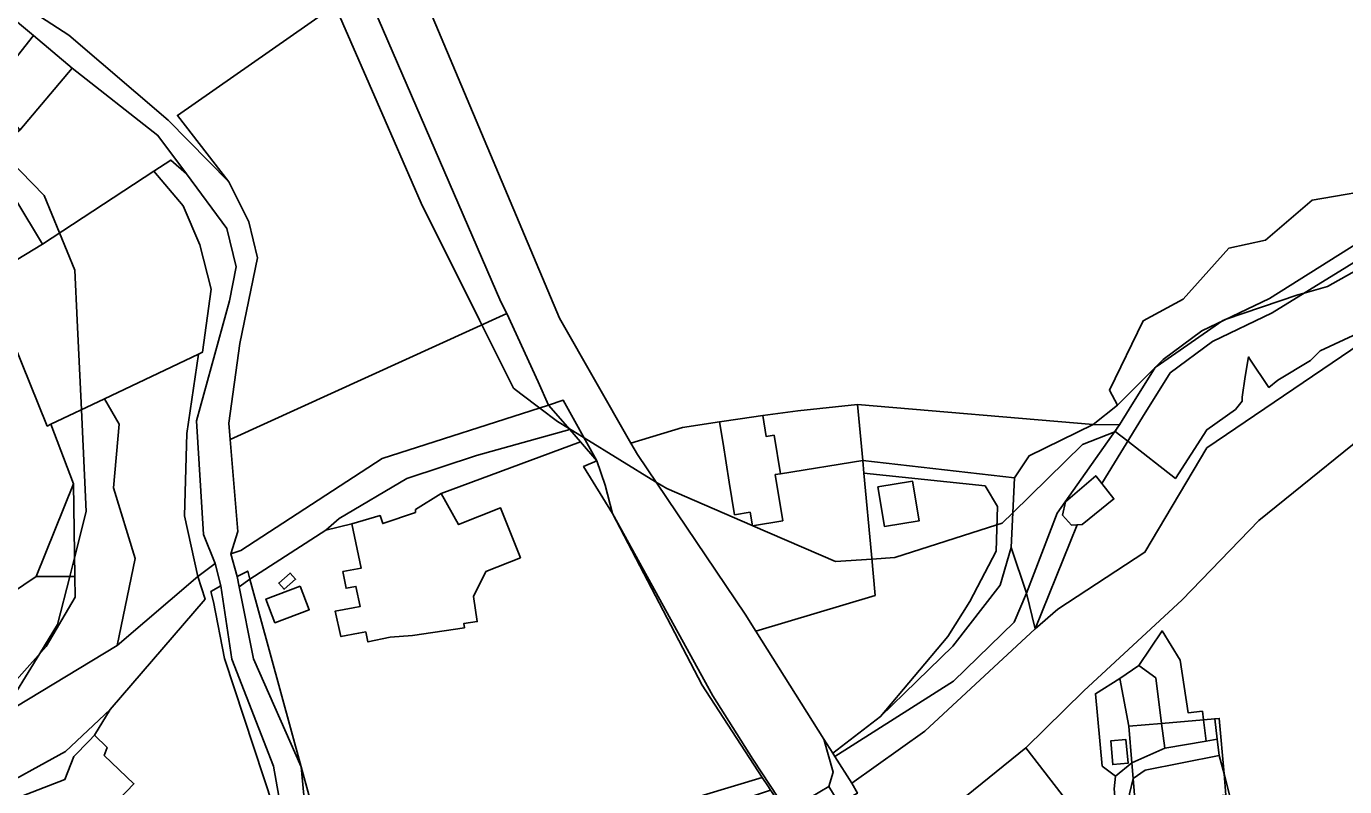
# Model space of a CAD drawing. Extents: x -477304 to -465429, y -1159113 to -1149210.
# Drawn here: x -475284.1 to -474940.1, y -1154121.8 to -1153923.4 of the extents above; entities that cross this region are included whole.
import ezdxf

# ---------------------------------------------------------------- set-up
doc = ezdxf.new("R2010")
doc.units = 0
for name, color, linetype in [('BPEJ_s', 7, 'Continuous'), ('ostatni_s', 7, 'Continuous'), ('PUPFL_s', 7, 'Continuous'), ('trav_porost_s', 7, 'Continuous'), ('voda_s', 7, 'Continuous'), ('zahrada_s', 7, 'Continuous')]:
    doc.layers.add(name, color=color, linetype=linetype)

msp = doc.modelspace()

# ---------------------------------------------------------------- linework, layer by layer
at = {"layer": 'BPEJ_s'}
for points in [[(-475000, -1154029.1), (-475000.12, -1154029.15), (-475008.5, -1154032.5), (-475026.73, -1154050.29), (-475029.5, -1154053), (-475030.84, -1154053.43), (-475057.5, -1154062), (-475063.51, -1154062.39), (-475073, -1154063), (-475094.58, -1154053.68), (-475094.69, -1154053.63), (-475117, -1154044), (-475119.91, -1154042.21), (-475138.59, -1154030.74), (-475142.66, -1154028.24), (-475145.5, -1154026.5), (-475150.16, -1154022.97), (-475155.11, -1154019.23), (-475157.05, -1154017.76), (-475165.27, -1154001.25), (-475165.9, -1154000), (-475181.08, -1153969.54), (-475190.52, -1153947.91), (-475203.65, -1153917.85)], [(-475203.65, -1153917.85), (-475190.52, -1153947.91), (-475181.08, -1153969.54), (-475165.9, -1154000), (-475165.27, -1154001.25), (-475157.05, -1154017.76), (-475155.11, -1154019.23), (-475150.16, -1154022.97), (-475145.5, -1154026.5), (-475142.66, -1154028.24), (-475138.59, -1154030.74), (-475119.91, -1154042.21), (-475117, -1154044), (-475094.69, -1154053.63), (-475094.58, -1154053.68), (-475073, -1154063), (-475063.51, -1154062.39), (-475057.5, -1154062), (-475030.84, -1154053.43), (-475029.5, -1154053), (-475026.73, -1154050.29), (-475008.5, -1154032.5), (-475000.12, -1154029.15), (-475000, -1154029.1), (-474996.71, -1154031.66), (-474984.26, -1154041.32), (-474976.03, -1154028.63), (-474968.59, -1154023.32), (-474966.89, -1154021.19), (-474966.89, -1154020.13), (-474966.03, -1154014.74), (-474965.21, -1154009.64), (-474964.83, -1154010.2), (-474959.87, -1154017.58), (-474957.53, -1154015.66), (-474949.02, -1154010.56), (-474946.47, -1154008.01), (-474931.73, -1154001.18)], [(-474866.75, -1153919.79), (-474868.45, -1153931.71), (-474868.24, -1153935.96), (-474868.51, -1153937.23), (-474869.3, -1153940.85), (-474877.39, -1153944.69), (-474897.81, -1153962.77), (-474905.47, -1153967.88), (-474913.98, -1153972.35), (-474923.35, -1153979.37), (-474944.62, -1153991.28), (-474950.64, -1153992.96), (-474952.28, -1153993.41), (-474971.28, -1153999.88), (-474971.62, -1154000), (-474971.85, -1154000.16), (-474989.33, -1154012.19), (-474989.46, -1154012.27), (-474989.49, -1154012.33), (-474989.52, -1154012.38), (-474996.34, -1154023.27), (-474998.89, -1154027.33), (-474999.35, -1154028.07), (-475000, -1154029.1)], [(-475291.85, -1153954.87), (-475279.5, -1153967.5), (-475275.49, -1153977.26), (-475271.5, -1153987), (-475270.88, -1154000), (-475269.77, -1154023.41), (-475268.5, -1154050), (-475271.56, -1154062.03), (-475272.8, -1154066.92), (-475276, -1154079.5), (-475280.64, -1154087.06), (-475290.48, -1154103.08)], [(-475290.48, -1154103.08), (-475280.64, -1154087.06), (-475276, -1154079.5), (-475272.8, -1154066.92), (-475271.56, -1154062.03), (-475268.5, -1154050), (-475269.77, -1154023.41), (-475270.88, -1154000), (-475271.5, -1153987), (-475275.49, -1153977.26), (-475279.5, -1153967.5), (-475291.85, -1153954.87)], [(-474923.35, -1153979.37), (-474944.62, -1153991.28), (-474950.64, -1153992.96), (-474952.28, -1153993.41), (-474971.28, -1153999.88), (-474971.62, -1154000), (-474971.85, -1154000.16), (-474989.33, -1154012.19), (-474989.46, -1154012.27), (-474989.49, -1154012.33), (-474989.52, -1154012.38), (-474996.34, -1154023.27), (-474998.89, -1154027.33), (-474999.35, -1154028.07), (-475000, -1154029.1), (-474996.71, -1154031.66), (-474984.26, -1154041.32), (-474976.03, -1154028.63), (-474968.59, -1154023.32), (-474966.89, -1154021.19), (-474966.89, -1154020.13), (-474966.03, -1154014.74), (-474965.21, -1154009.64), (-474964.83, -1154010.2), (-474959.87, -1154017.58), (-474957.53, -1154015.66), (-474949.02, -1154010.56), (-474946.47, -1154008.01), (-474931.73, -1154001.18)]]:
    msp.add_lwpolyline(points, dxfattribs=at)
at = {"layer": 'ostatni_s'}
for points in [[(-474871.09, -1153889.86), (-474878, -1153939.78), (-474883.17, -1153941.8), (-474905.25, -1153956.69), (-474923.36, -1153971.5), (-474959.69, -1153994.34), (-474977.4, -1154002.81), (-474987.43, -1154010.29), (-474999.38, -1154022.22), (-475001.48, -1154018.27), (-474992.72, -1154000.17), (-474982.28, -1153994.59), (-474970.34, -1153981.25), (-474960.73, -1153979.18), (-474948.54, -1153968.73), (-474928.27, -1153965.28), (-474883.06, -1153939.01), (-474880.06, -1153920.54)], [(-475182.65, -1153910.04), (-475144.98, -1153999.55), (-475126.39, -1154032.16), (-475124.69, -1154035.14), (-475096.56, -1154076.78), (-475093.8, -1154081.17), (-475076.06, -1154109.37), (-475073.55, -1154118.01), (-475074.73, -1154121.73), (-475081.75, -1154125.91), (-475085.72, -1154128.13), (-475094.56, -1154114.63), (-475104.96, -1154098.09), (-475131.15, -1154050.49), (-475133.05, -1154043.06), (-475135.24, -1154036.76), (-475144.08, -1154020.88), (-475147.88, -1154022.24), (-475150.6, -1154016.17), (-475158.76, -1153998.29), (-475160.33, -1153995.29), (-475193.42, -1153918.67)], [(-474900.55, -1153962.14), (-474958.99, -1153998.09), (-474974.56, -1154005.63), (-474985.6, -1154013.82), (-474992.83, -1154025.38), (-475003.5, -1154042.64), (-475005.07, -1154040.65), (-475012.91, -1154047.47), (-475013.74, -1154050.9), (-475011.38, -1154053.55), (-475009.93, -1154053.44), (-475020.85, -1154080.64), (-475023.1, -1154071.3), (-475015.12, -1154050.38), (-474998.83, -1154027.33), (-475005.7, -1154027.24), (-474999.38, -1154022.22), (-474987.43, -1154010.29), (-474977.4, -1154002.81), (-474959.69, -1153994.34), (-474923.36, -1153971.5)], [(-474998.43, -1154143.87), (-475023.31, -1154111.7), (-475008.19, -1154096.78), (-474982.47, -1154073.04), (-474962.52, -1154052.34), (-474926.71, -1154023.45)], [(-474970.12, -1154123.93), (-474971.58, -1154118.43), (-474972.82, -1154103.96), (-474973.98, -1154104.08), (-474976.93, -1154104.39), (-474977.2, -1154102.11), (-474980.92, -1154102.54), (-474983, -1154088.81), (-474987.76, -1154081.13), (-474993.81, -1154090.2), (-474998.75, -1154093.59), (-475005.13, -1154097.55), (-475003.4, -1154116.42), (-474999.93, -1154119.03), (-475000.22, -1154122.32)]]:
    msp.add_lwpolyline(points, dxfattribs=at)
for points in [[(-475272.16, -1153934.24), (-475285.86, -1153950.47), (-475288.77, -1153946.53), (-475296.84, -1153952.48), (-475297.72, -1153945.34), (-475282.31, -1153925.77)], [(-475293.29, -1153988.27), (-475295.61, -1153976.48), (-475296.72, -1153971.06), (-475300.88, -1153965.61), (-475306.7, -1153962.3), (-475311.89, -1153960.94), (-475318.22, -1153960.33), (-475311.87, -1153956.99), (-475323.12, -1153932.85), (-475300.11, -1153930.29), (-475297.72, -1153945.34), (-475296.84, -1153952.48), (-475298.03, -1153953.35), (-475295.12, -1153957.3), (-475294.23, -1153956.61), (-475279.95, -1153980.18)], [(-475277.72, -1154027.2), (-475271.83, -1154042.77), (-475281.56, -1154066.98), (-475291.57, -1154073.68), (-475295.52, -1154075.22), (-475305.75, -1153998.67), (-475291.99, -1153994.88), (-475278.7, -1154027.66)], [(-475311.14, -1154012.48), (-475312.66, -1154007.91), (-475314.88, -1154001.19), (-475305.75, -1153998.67), (-475295.52, -1154075.22), (-475291.57, -1154073.68), (-475281.56, -1154066.98), (-475271.49, -1154066.91), (-475271.41, -1154072.31), (-475278.98, -1154085.2), (-475300.17, -1154108.93), (-475319.6, -1154119.7), (-475322.19, -1154118.77), (-475326.98, -1154101.79), (-475323.63, -1154096.48), (-475318.62, -1154084.07), (-475323.67, -1154039.05), (-475327.77, -1154025.17), (-475307.73, -1154022.79)], [(-475242.83, -1154051.07), (-475239.39, -1154066.92), (-475260.41, -1154084.94), (-475255.76, -1154062.26), (-475261.41, -1154043.8), (-475259.89, -1154027.21), (-475263.79, -1154020.57), (-475239.18, -1154008.87), (-475242.25, -1154029.66)], [(-475271.83, -1154042.77), (-475277.72, -1154027.2), (-475263.79, -1154020.57), (-475259.89, -1154027.21), (-475261.41, -1154043.8), (-475255.76, -1154062.26), (-475260.41, -1154084.94), (-475300.17, -1154108.93), (-475278.98, -1154085.2), (-475271.41, -1154072.31), (-475271.49, -1154066.91)], [(-475166.66, -1154035.38), (-475184.87, -1154041.38), (-475202.54, -1154051.8), (-475206.02, -1154054.87), (-475225.81, -1154067.63), (-475226.38, -1154065.54), (-475229.12, -1154066.97), (-475230.76, -1154061.05), (-475228.21, -1154060.16), (-475191.27, -1154036.13), (-475147.88, -1154022.24), (-475142.35, -1154028.6)], [(-475147.88, -1154022.24), (-475144.08, -1154020.88), (-475135.24, -1154036.76), (-475139.56, -1154031.8), (-475142.35, -1154028.6)], [(-475065.86, -1154036.66), (-475087.35, -1154040.15), (-475088.99, -1154030.08), (-475091.07, -1154030.42), (-475091.96, -1154024.94), (-475082.8, -1154023.67), (-475067.2, -1154022.08)], [(-475103.24, -1154026.57), (-475097.86, -1154025.76), (-475091.96, -1154024.94), (-475091.07, -1154030.42), (-475088.99, -1154030.08), (-475087.35, -1154040.15), (-475088.68, -1154040.36), (-475086.73, -1154052.41), (-475094.68, -1154053.7), (-475095.25, -1154050.17), (-475099.31, -1154050.83), (-475100.69, -1154042.31), (-475102.32, -1154032.24)], [(-475005.7, -1154027.24), (-474998.83, -1154027.33), (-475015.12, -1154050.38), (-475023.1, -1154071.3), (-475027.17, -1154059.39), (-475026.28, -1154041.17), (-475022.44, -1154035.46)], [(-475175.9, -1154045.24), (-475182.62, -1154049.46), (-475182.59, -1154050.21), (-475191.13, -1154053.11), (-475191.83, -1154051.03), (-475199.18, -1154053.17), (-475206.02, -1154054.87), (-475202.54, -1154051.8), (-475184.87, -1154041.38), (-475166.66, -1154035.38), (-475142.35, -1154028.6), (-475139.56, -1154031.8)], [(-475133.05, -1154043.06), (-475131.15, -1154050.49), (-475138.71, -1154038.27), (-475135.24, -1154036.76)], [(-475008.62, -1154053.35), (-475009.93, -1154053.44), (-475011.38, -1154053.55), (-475013.74, -1154050.9), (-475012.91, -1154047.47), (-475005.07, -1154040.65), (-475003.5, -1154042.64), (-475000.3, -1154046.69)], [(-475061.91, -1154043.54), (-475052.84, -1154042.09), (-475051.12, -1154052.4), (-475060.19, -1154053.85)], [(-475182.59, -1154050.21), (-475182.62, -1154049.46), (-475175.9, -1154045.24), (-475171.35, -1154053.41), (-475160.38, -1154049.04), (-475155.2, -1154062.05), (-475164.21, -1154065.64), (-475167.45, -1154072.12), (-475166.47, -1154078.69), (-475169.98, -1154079.21), (-475169.81, -1154080.33), (-475183.38, -1154082.35), (-475189.19, -1154082.76), (-475194.99, -1154084.03), (-475195.56, -1154081.42), (-475197.42, -1154081.77), (-475202.07, -1154082.63), (-475203.52, -1154075.95), (-475198.87, -1154075.09), (-475197.01, -1154074.74), (-475198.15, -1154069.52), (-475200.71, -1154070), (-475201.52, -1154065.65), (-475196.73, -1154064.76), (-475199.18, -1154053.17), (-475191.83, -1154051.03), (-475191.13, -1154053.11)], [(-475131.15, -1154050.49), (-475104.96, -1154098.09), (-475094.56, -1154114.63), (-475085.72, -1154128.13), (-475086.2, -1154128.4), (-475089.67, -1154123.08), (-475089.91, -1154122.72), (-475090.47, -1154121.87), (-475092.09, -1154119.38), (-475107.74, -1154095.33)], [(-475262.28, -1154101.62), (-475273.91, -1154112.63), (-475293.92, -1154123.61), (-475323.15, -1154136.62), (-475328.53, -1154133.94), (-475330.19, -1154130.33), (-475337.08, -1154117.98), (-475325.76, -1154123.12), (-475319.6, -1154119.7), (-475300.17, -1154108.93), (-475260.41, -1154084.94), (-475239.39, -1154066.92), (-475237.48, -1154072.85)], [(-475216.87, -1154070.25), (-475218.28, -1154068.64), (-475215.31, -1154066.03), (-475213.9, -1154067.64)], [(-475212.66, -1154069.46), (-475210.33, -1154075.61), (-475219.28, -1154078.99), (-475221.61, -1154072.84)], [(-475068.69, -1154120.85), (-475073.17, -1154113.88), (-475042.2, -1154094.29), (-475026.36, -1154078.87), (-475023.1, -1154071.3), (-475020.85, -1154080.64), (-475049.67, -1154107.29)], [(-474980.92, -1154102.54), (-474977.2, -1154102.11), (-474976.93, -1154104.39), (-474987.87, -1154105.29), (-474989.37, -1154093.42), (-474993.81, -1154090.2), (-474987.76, -1154081.13), (-474983, -1154088.81)], [(-474998.75, -1154093.59), (-474993.81, -1154090.2), (-474989.37, -1154093.42), (-474987.87, -1154105.29), (-474996.46, -1154105.99)], [(-474998.75, -1154093.59), (-474996.46, -1154105.99), (-474995.65, -1154115.54), (-474999.93, -1154119.03), (-475003.4, -1154116.42), (-475005.13, -1154097.55)], [(-475292.33, -1154126.96), (-475294.93, -1154128.89), (-475291.49, -1154133.53), (-475288.93, -1154131.54), (-475280.6, -1154133.78), (-475277.07, -1154142.19), (-475275.1, -1154146.89), (-475282.46, -1154148.53), (-475314.23, -1154155.76), (-475323.15, -1154136.62), (-475293.92, -1154123.61), (-475273.91, -1154112.63), (-475262.28, -1154101.62), (-475266.39, -1154108.37), (-475267.78, -1154109.82), (-475271.73, -1154113.93), (-475274.08, -1154119.9)], [(-474987.06, -1154111.73), (-474995.65, -1154115.54), (-474996.46, -1154105.99), (-474987.87, -1154105.29)], [(-474987.06, -1154111.73), (-474987.87, -1154105.29), (-474976.93, -1154104.39), (-474976.27, -1154109.91)], [(-474976.93, -1154104.39), (-474973.98, -1154104.08), (-474973.35, -1154109.41), (-474976.27, -1154109.91)], [(-474972.84, -1154113.68), (-474973.35, -1154109.41), (-474973.98, -1154104.08), (-474972.82, -1154103.96), (-474971.58, -1154118.43)], [(-475263.81, -1154113.62), (-475256.09, -1154121.04), (-475260.04, -1154125.15), (-475268.34, -1154128.63), (-475264.81, -1154137.04), (-475268.58, -1154138.62), (-475268.46, -1154138.9), (-475273.03, -1154140.82), (-475273.15, -1154140.54), (-475277.07, -1154142.19), (-475280.6, -1154133.78), (-475288.93, -1154131.54), (-475292.33, -1154126.96), (-475274.08, -1154119.9), (-475271.73, -1154113.93), (-475267.78, -1154109.82), (-475266.39, -1154108.37), (-475263.08, -1154111.56)], [(-475072.05, -1154126.17), (-475074.73, -1154121.73), (-475073.55, -1154118.01), (-475076.06, -1154109.37), (-475073.69, -1154113.07), (-475073.17, -1154113.88), (-475068.69, -1154120.85), (-475067.27, -1154123.52)], [(-475000.61, -1154116.01), (-474996.64, -1154115.69), (-474997.19, -1154109.5), (-475001.13, -1154109.85)], [(-474996.64, -1154115.69), (-475000.61, -1154116.01), (-475001.13, -1154109.85), (-474997.19, -1154109.5)], [(-474972.84, -1154113.68), (-474992.17, -1154117.52), (-474995.29, -1154119.69), (-474995.65, -1154115.54), (-474987.06, -1154111.73), (-474976.27, -1154109.91), (-474973.35, -1154109.41)], [(-474995.65, -1154115.54), (-474995.29, -1154119.69), (-474996.26, -1154123.63), (-474994.56, -1154142.32), (-474993.25, -1154155.18), (-474997.45, -1154155.62), (-474998.43, -1154143.87), (-475000.22, -1154122.32), (-474999.93, -1154119.03)], [(-474971.58, -1154118.43), (-474971.1, -1154124.03), (-474994.74, -1154126.06), (-474995.29, -1154119.69), (-474992.17, -1154117.52), (-474972.84, -1154113.68)], [(-475089.91, -1154122.72), (-475126.25, -1154134.78), (-475128.05, -1154135.45), (-475129.96, -1154130.82), (-475092.09, -1154119.38), (-475090.47, -1154121.87)], [(-474994.74, -1154126.06), (-474993.77, -1154137.42), (-474993.37, -1154142.2), (-474994.56, -1154142.32), (-474996.26, -1154123.63), (-474995.29, -1154119.69)], [(-474970.12, -1154135.38), (-474971.1, -1154124.03), (-474971.58, -1154118.43), (-474970.12, -1154123.93), (-474968.75, -1154140.05), (-474969.71, -1154140.17)]]:
    msp.add_lwpolyline(points, close=True, dxfattribs=at)
at = {"layer": 'PUPFL_s'}
for points in [[(-475327.62, -1153908.39), (-475308.76, -1153903.68), (-475282.31, -1153925.77), (-475297.72, -1153945.34), (-475300.11, -1153930.29), (-475305.71, -1153923.53)], [(-475246.42, -1153958.26), (-475242.39, -1153961.82), (-475231.78, -1153976.13), (-475229.38, -1153986.12), (-475231.15, -1153995), (-475239.7, -1154026.31), (-475237.87, -1154056), (-475234.9, -1154063.53), (-475239.39, -1154066.92), (-475242.83, -1154051.07), (-475242.25, -1154029.66), (-475239.18, -1154008.87), (-475238.13, -1154008.37), (-475235.95, -1153991.93), (-475238.88, -1153980.35), (-475243.2, -1153970.22), (-475250.88, -1153961.16)], [(-475271.49, -1154066.91), (-475281.56, -1154066.98), (-475271.83, -1154042.77)]]:
    msp.add_lwpolyline(points, close=True, dxfattribs=at)
msp.add_lwpolyline([(-474933.35, -1154004.37), (-474976.08, -1154033.36), (-474992.22, -1154060.62), (-475014.96, -1154075.44), (-475020.85, -1154080.64), (-475009.93, -1154053.44), (-475008.62, -1154053.35), (-475000.3, -1154046.69), (-475003.5, -1154042.64), (-474992.83, -1154025.38), (-474985.6, -1154013.82), (-474974.56, -1154005.63), (-474958.99, -1153998.09), (-474900.55, -1153962.14)], dxfattribs=at)
at = {"layer": 'trav_porost_s'}
for points in [[(-475306.6, -1153889.58), (-475311.76, -1153879.17), (-475304.66, -1153857.55), (-475283.88, -1153847.76), (-475254.64, -1153836.55), (-475242.32, -1153827.75), (-475236.4, -1153825.75), (-475215.58, -1153866.95), (-475198.64, -1153906.05), (-475195.98, -1153912.48), (-475244.74, -1153946.61), (-475231.26, -1153963.94), (-475247.12, -1153947.87), (-475273.09, -1153925.68), (-475286.07, -1153917.2), (-475281.86, -1153913.47)], [(-475158.76, -1153998.29), (-475230.99, -1154031.16), (-475231.34, -1154026.92), (-475228.47, -1154006.11), (-475223.86, -1153983.73), (-475226.12, -1153974.33), (-475231.26, -1153963.94), (-475244.74, -1153946.61), (-475195.98, -1153912.48), (-475193.42, -1153918.67), (-475160.33, -1153995.29)], [(-475242.39, -1153961.82), (-475246.42, -1153958.26), (-475250.88, -1153961.16), (-475279.95, -1153980.18), (-475294.23, -1153956.61), (-475285.86, -1153950.47), (-475272.16, -1153934.24), (-475249.83, -1153951.83)], [(-475230.99, -1154031.16), (-475158.76, -1153998.29), (-475150.6, -1154016.17), (-475147.88, -1154022.24), (-475191.27, -1154036.13), (-475228.21, -1154060.16), (-475230.76, -1154061.05), (-475228.99, -1154055.22)], [(-475030.72, -1154048.64), (-475031.02, -1154060.35), (-475037.92, -1154073.49), (-475043.68, -1154082.56), (-475061.26, -1154103.51), (-475073.69, -1154113.07), (-475076.06, -1154109.37), (-475093.8, -1154081.17), (-475062.64, -1154071.86), (-475063.62, -1154061.24), (-475065.56, -1154039.94), (-475033.96, -1154043.24)], [(-475061.91, -1154043.54), (-475060.19, -1154053.85), (-475051.12, -1154052.4), (-475052.84, -1154042.09)], [(-475042.32, -1154085.14), (-475029.99, -1154069.2), (-475027.17, -1154059.39), (-475023.1, -1154071.3), (-475026.36, -1154078.87), (-475042.2, -1154094.29), (-475073.17, -1154113.88), (-475073.69, -1154113.07), (-475061.26, -1154103.51)], [(-475215.31, -1154066.03), (-475218.28, -1154068.64), (-475216.87, -1154070.25), (-475213.9, -1154067.64)], [(-475212.66, -1154069.46), (-475221.61, -1154072.84), (-475219.28, -1154078.99), (-475210.33, -1154075.61)], [(-475023.31, -1154111.7), (-474998.43, -1154143.87), (-474997.45, -1154155.62), (-475020.2, -1154157.95), (-475028.48, -1154158.89), (-475034.49, -1154159.46), (-475036.25, -1154159.26), (-475037.92, -1154158.68), (-475051.76, -1154151.73), (-475055.97, -1154143.79), (-475056.07, -1154138.22)]]:
    msp.add_lwpolyline(points, close=True, dxfattribs=at)
for points in [[(-474880.06, -1153920.54), (-474883.06, -1153939.01), (-474928.27, -1153965.28), (-474948.54, -1153968.73), (-474960.73, -1153979.18), (-474970.34, -1153981.25), (-474982.28, -1153994.59), (-474992.72, -1154000.17), (-475001.48, -1154018.27), (-474999.38, -1154022.22), (-475005.7, -1154027.24), (-475067.2, -1154022.08), (-475082.8, -1154023.67), (-475091.96, -1154024.94), (-475097.86, -1154025.76), (-475103.24, -1154026.57), (-475112.89, -1154028.02), (-475126.39, -1154032.16), (-475144.98, -1153999.55), (-475182.65, -1153910.04)], [(-475206.39, -1154138.55), (-475212.39, -1154116.62), (-475225.81, -1154067.63), (-475206.02, -1154054.87), (-475199.18, -1154053.17), (-475196.73, -1154064.76), (-475201.52, -1154065.65), (-475200.71, -1154070), (-475198.15, -1154069.52), (-475197.01, -1154074.74), (-475198.87, -1154075.09), (-475203.52, -1154075.95), (-475202.07, -1154082.63), (-475197.42, -1154081.77), (-475195.56, -1154081.42), (-475194.99, -1154084.03), (-475189.19, -1154082.76), (-475183.38, -1154082.35), (-475169.81, -1154080.33), (-475169.98, -1154079.21), (-475166.47, -1154078.69), (-475167.45, -1154072.12), (-475164.21, -1154065.64), (-475155.2, -1154062.05), (-475160.38, -1154049.04), (-475171.35, -1154053.41), (-475175.9, -1154045.24), (-475139.56, -1154031.8), (-475135.24, -1154036.76), (-475138.71, -1154038.27), (-475131.15, -1154050.49), (-475107.74, -1154095.33), (-475092.09, -1154119.38), (-475129.96, -1154130.82)]]:
    msp.add_lwpolyline(points, dxfattribs=at)
at = {"layer": 'voda_s'}
for points in [[(-475215.46, -1154139.9), (-475219.68, -1154116.43), (-475230.56, -1154088.48), (-475233.37, -1154069.37), (-475234.9, -1154063.53), (-475237.87, -1154056), (-475239.7, -1154026.31), (-475231.15, -1153995), (-475229.38, -1153986.12), (-475231.78, -1153976.13), (-475242.39, -1153961.82), (-475249.83, -1153951.83), (-475272.16, -1153934.24), (-475282.31, -1153925.77), (-475308.76, -1153903.68)], [(-475286.07, -1153917.2), (-475273.09, -1153925.68), (-475247.12, -1153947.87), (-475231.26, -1153963.94), (-475226.12, -1153974.33), (-475223.86, -1153983.73), (-475228.47, -1154006.11), (-475231.34, -1154026.92), (-475230.99, -1154031.16), (-475228.99, -1154055.22), (-475230.76, -1154061.05), (-475229.12, -1154066.97), (-475228.59, -1154069.67), (-475224.88, -1154088.42), (-475212.39, -1154116.62), (-475210.67, -1154135.18)], [(-475067.27, -1154123.52), (-475068.69, -1154120.85), (-475049.67, -1154107.29), (-475020.85, -1154080.64), (-475014.96, -1154075.44), (-474992.22, -1154060.62), (-474976.08, -1154033.36), (-474933.35, -1154004.37)], [(-474926.71, -1154023.45), (-474962.52, -1154052.34), (-474982.47, -1154073.04), (-475008.19, -1154096.78), (-475023.31, -1154111.7), (-475056.07, -1154138.22), (-475059.15, -1154138.86), (-475062.58, -1154141.84), (-475068.91, -1154147.34), (-475072, -1154149.89), (-475076.82, -1154155.2), (-475078.92, -1154154.98), (-475100.52, -1154169.56), (-475122.67, -1154184.71), (-475164.77, -1154211.02), (-475173.51, -1154219.06), (-475181.77, -1154226.65), (-475189.77, -1154230.05), (-475226.36, -1154244.78), (-475241.43, -1154248.6), (-475292.16, -1154252.83)], [(-475081.75, -1154125.91), (-475074.73, -1154121.73), (-475072.05, -1154126.17)]]:
    msp.add_lwpolyline(points, dxfattribs=at)
for points in [[(-475229.12, -1154066.97), (-475226.38, -1154065.54), (-475225.81, -1154067.63), (-475228.59, -1154069.67)], [(-475228.59, -1154069.67), (-475225.81, -1154067.63), (-475212.39, -1154116.62), (-475224.88, -1154088.42)], [(-475233.37, -1154069.37), (-475230.56, -1154088.48), (-475219.68, -1154116.43), (-475215.46, -1154139.9), (-475208.24, -1154152.26), (-475197.49, -1154162.1), (-475182.97, -1154177.45), (-475184.07, -1154177.25), (-475202.33, -1154162.87), (-475206.2, -1154158.71), (-475209.43, -1154154), (-475213.07, -1154147.07), (-475216.22, -1154142.87), (-475216.78, -1154140.72), (-475218.26, -1154135.03), (-475217.14, -1154134.81), (-475232.45, -1154088.3), (-475235.27, -1154073.54), (-475236.03, -1154070.88)], [(-475212.39, -1154116.62), (-475206.39, -1154138.55), (-475206.64, -1154140.29), (-475210.67, -1154135.18)]]:
    msp.add_lwpolyline(points, close=True, dxfattribs=at)
at = {"layer": 'zahrada_s'}
for points in [[(-475250.88, -1153961.16), (-475243.2, -1153970.22), (-475238.88, -1153980.35), (-475235.95, -1153991.93), (-475238.13, -1154008.37), (-475239.18, -1154008.87), (-475263.79, -1154020.57), (-475277.72, -1154027.2), (-475278.7, -1154027.66), (-475291.99, -1153994.88), (-475293.29, -1153988.27), (-475279.95, -1153980.18)], [(-475067.2, -1154022.08), (-475005.7, -1154027.24), (-475022.44, -1154035.46), (-475026.28, -1154041.17), (-475065.86, -1154036.66)], [(-475063.62, -1154061.24), (-475062.64, -1154071.86), (-475093.8, -1154081.17), (-475096.56, -1154076.78), (-475124.69, -1154035.14), (-475126.39, -1154032.16), (-475112.89, -1154028.02), (-475103.24, -1154026.57), (-475102.32, -1154032.24), (-475100.69, -1154042.31), (-475099.31, -1154050.83), (-475095.25, -1154050.17), (-475094.68, -1154053.7), (-475086.73, -1154052.41), (-475088.68, -1154040.36), (-475087.35, -1154040.15), (-475065.86, -1154036.66), (-475065.56, -1154039.94)], [(-475037.92, -1154073.49), (-475031.02, -1154060.35), (-475030.72, -1154048.64), (-475033.96, -1154043.24), (-475065.56, -1154039.94), (-475065.86, -1154036.66), (-475026.28, -1154041.17), (-475027.17, -1154059.39), (-475029.99, -1154069.2), (-475042.32, -1154085.14), (-475061.26, -1154103.51), (-475043.68, -1154082.56)], [(-475229.95, -1154133.66), (-475241.87, -1154134.01), (-475262.84, -1154141.74), (-475264.81, -1154137.04), (-475268.34, -1154128.63), (-475260.04, -1154125.15), (-475256.09, -1154121.04), (-475263.81, -1154113.62), (-475263.08, -1154111.56), (-475266.39, -1154108.37), (-475262.28, -1154101.62), (-475237.48, -1154072.85), (-475239.39, -1154066.92), (-475234.9, -1154063.53), (-475233.37, -1154069.37), (-475236.03, -1154070.88), (-475235.27, -1154073.54), (-475232.45, -1154088.3), (-475217.14, -1154134.81), (-475218.26, -1154135.03), (-475216.78, -1154140.72)]]:
    msp.add_lwpolyline(points, close=True, dxfattribs=at)

doc.saveas('drawing.dxf')
